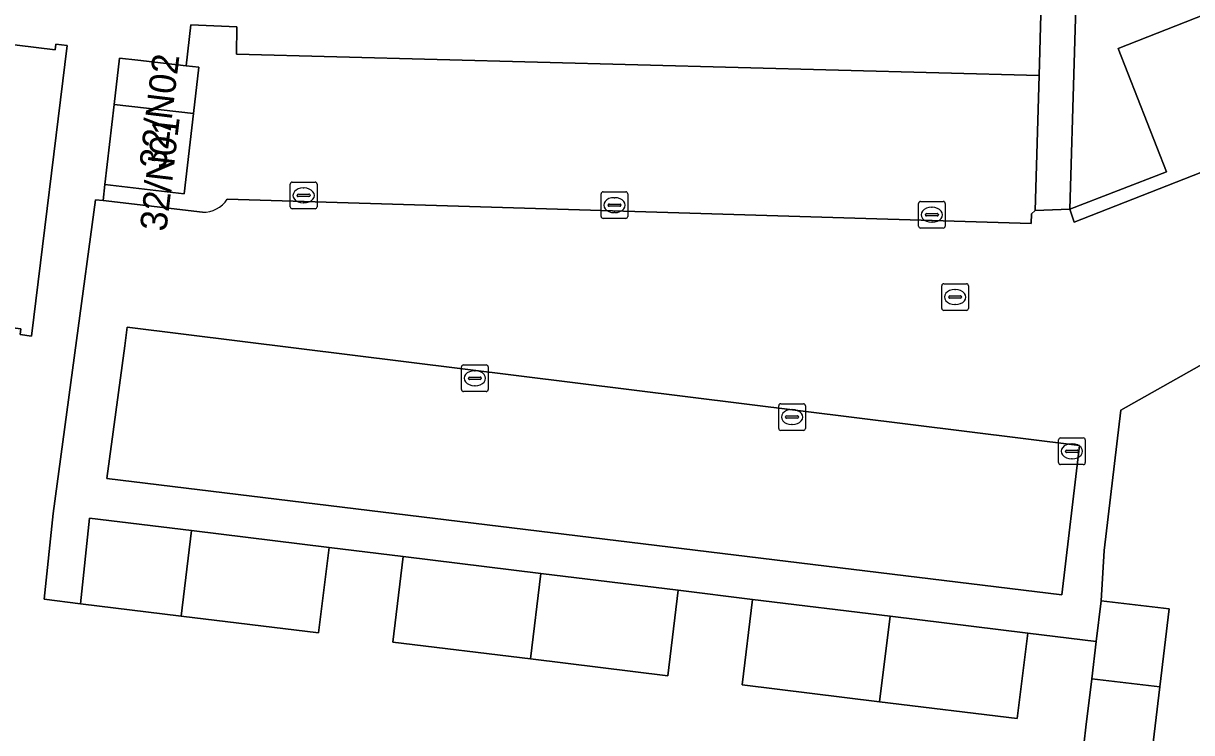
# Model space of a CAD drawing. Extents: x 161692 to 162379, y 380760 to 381678.
# Drawn here: x 162164.44 to 162208.26, y 381551.71 to 381578.3 of the extents above; entities that cross this region are included whole.
import ezdxf

# ---------------------------------------------------------------- set-up
doc = ezdxf.new("R2010")
doc.units = 0
for name, color, linetype in [('IMGEO_Erf', 7, 'Continuous'), ('IMGEO_Hek', 7, 'Continuous'), ('IMGEO_Kolk', 7, 'Continuous'), ('IMGEO_Muur', 7, 'Continuous'), ('IMGEO_Pand', 7, 'Continuous'), ('IMGEO_Pand_nummerreeks', 7, 'Continuous'), ('IMGEO_Parkeervlak_open', 7, 'Continuous'), ('IMGEO_Rioolput', 7, 'Continuous'), ('IMGEO_Voetpad_open', 7, 'Continuous')]:
    doc.layers.add(name, color=color, linetype=linetype)

msp = doc.modelspace()

# ---------------------------------------------------------------- linework, layer by layer
at = {"layer": 'IMGEO_Erf'}
for points in [[(162204.009, 381582.296), (162203.692, 381571.337), (162207.314, 381572.728), (162205.502, 381577.36), (162250.127, 381594.895)], [(162204.159, 381550.817), (162204.295, 381551.924), (162204.514, 381553.729), (162204.683, 381555.128), (162202.111, 381555.443), (162201.717, 381552.239), (162196.556, 381552.872), (162191.395, 381553.504), (162191.788, 381556.707), (162189.003, 381557.051), (162188.61, 381553.845), (162183.454, 381554.477), (162178.292, 381555.109), (162178.686, 381558.313), (162175.907, 381558.655), (162175.514, 381555.452), (162170.352, 381556.083), (162166.58, 381556.544), (162165.216, 381556.711), (162165.555, 381559.921), (162166.435, 381566.416), (162167.14, 381571.686), (162167.427, 381571.653), (162167.496, 381572.253), (162167.845, 381575.257), (162168.046, 381576.996), (162168.734, 381576.916), (162170.542, 381576.706), (162170.721, 381578.246), (162172.449, 381578.164), (162172.437, 381577.143), (162202.544, 381576.337), (162202.699, 381582.298)], [(162211.594, 381567.176), (162205.597, 381563.806), (162204.979, 381558.545), (162204.864, 381556.652), (162207.411, 381556.349), (162207.064, 381553.426), (162206.717, 381550.503)]]:
    msp.add_lwpolyline(points, dxfattribs=at)
msp.add_lwpolyline([(162164.315, 381566.631), (162164.342, 381566.849), (162155.993, 381567.895), (162155.258, 381567.987), (162155.236, 381567.778), (162154.81, 381567.822), (162155.883, 381576.502), (162156.31, 381576.449), (162156.283, 381576.232), (162157.013, 381576.142), (162160.253, 381575.741), (162160.524, 381577.934), (162165.635, 381577.303), (162165.662, 381577.521), (162166.079, 381577.469), (162164.741, 381566.578)], close=True, dxfattribs=at)
at = {"layer": 'IMGEO_Hek'}
msp.add_lwpolyline([(162204.864, 381556.652), (162204.979, 381558.545)], dxfattribs=at)
at = {"layer": 'IMGEO_Kolk'}
for p, q in [((162174.451, 381571.422), (162174.451, 381572.274)), ((162174.526, 381572.348), (162175.378, 381572.348)), ((162174.939, 381572.128), (162174.964, 381572.128)), ((162175.452, 381572.274), (162175.452, 381571.422)), ((162174.71, 381571.842), (162174.71, 381571.854)), ((162175.148, 381571.805), (162174.75, 381571.805)), ((162174.753, 381571.891), (162175.151, 381571.891)), ((162175.194, 381571.854), (162175.194, 381571.842)), ((162186.109, 381571.058), (162186.109, 381571.91)), ((162186.184, 381571.984), (162187.036, 381571.984)), ((162186.597, 381571.764), (162186.622, 381571.764)), ((162187.11, 381571.91), (162187.11, 381571.058)), ((162175.378, 381571.348), (162174.526, 381571.348)), ((162174.962, 381571.568), (162174.937, 381571.568)), ((162186.368, 381571.478), (162186.368, 381571.49)), ((162186.806, 381571.441), (162186.408, 381571.441)), ((162186.411, 381571.527), (162186.809, 381571.527)), ((162186.852, 381571.49), (162186.852, 381571.478)), ((162198.015, 381570.697), (162198.015, 381571.549)), ((162198.09, 381571.623), (162198.942, 381571.623)), ((162198.503, 381571.403), (162198.528, 381571.403)), ((162199.016, 381571.549), (162199.016, 381570.697)), ((162187.036, 381570.984), (162186.184, 381570.984)), ((162186.62, 381571.204), (162186.595, 381571.204)), ((162198.274, 381571.117), (162198.274, 381571.129)), ((162198.712, 381571.08), (162198.314, 381571.08)), ((162198.317, 381571.166), (162198.715, 381571.166)), ((162198.526, 381570.843), (162198.501, 381570.843)), ((162198.758, 381571.129), (162198.758, 381571.117)), ((162198.942, 381570.623), (162198.09, 381570.623)), ((162180.871, 381564.571), (162180.871, 381565.423)), ((162180.946, 381565.497), (162181.798, 381565.497)), ((162181.359, 381565.277), (162181.384, 381565.277)), ((162181.872, 381565.423), (162181.872, 381564.571)), ((162181.13, 381564.991), (162181.13, 381565.003)), ((162181.568, 381564.954), (162181.17, 381564.954)), ((162181.173, 381565.04), (162181.571, 381565.04)), ((162181.382, 381564.717), (162181.357, 381564.717)), ((162181.614, 381565.003), (162181.614, 381564.991)), ((162181.798, 381564.497), (162180.946, 381564.497)), ((162192.769, 381563.114), (162192.769, 381563.966)), ((162192.844, 381564.04), (162193.696, 381564.04)), ((162193.257, 381563.82), (162193.282, 381563.82)), ((162193.77, 381563.966), (162193.77, 381563.114)), ((162193.028, 381563.534), (162193.028, 381563.546)), ((162193.466, 381563.497), (162193.068, 381563.497)), ((162193.071, 381563.583), (162193.469, 381563.583)), ((162193.512, 381563.546), (162193.512, 381563.534)), ((162193.696, 381563.04), (162192.844, 381563.04)), ((162193.28, 381563.26), (162193.255, 381563.26)), ((162203.268, 381561.834), (162203.268, 381562.686)), ((162203.343, 381562.76), (162204.195, 381562.76)), ((162203.756, 381562.54), (162203.781, 381562.54)), ((162204.269, 381562.686), (162204.269, 381561.834)), ((162203.527, 381562.254), (162203.527, 381562.266)), ((162203.965, 381562.217), (162203.567, 381562.217)), ((162203.57, 381562.303), (162203.968, 381562.303)), ((162204.011, 381562.266), (162204.011, 381562.254)), ((162204.195, 381561.76), (162203.343, 381561.76)), ((162203.779, 381561.98), (162203.754, 381561.98))]:
    msp.add_line(p, q, dxfattribs=at)
for points in [[(162174.451, 381571.422), (162174.451, 381572.274)], [(162174.526, 381572.348), (162175.378, 381572.348)], [(162175.452, 381572.274), (162175.452, 381571.422)], [(162186.109, 381571.058), (162186.109, 381571.91)], [(162186.184, 381571.984), (162187.036, 381571.984)], [(162187.11, 381571.91), (162187.11, 381571.058)], [(162175.378, 381571.348), (162174.526, 381571.348)], [(162198.015, 381570.697), (162198.015, 381571.549)], [(162198.09, 381571.623), (162198.942, 381571.623)], [(162199.016, 381571.549), (162199.016, 381570.697)], [(162187.036, 381570.984), (162186.184, 381570.984)], [(162198.942, 381570.623), (162198.09, 381570.623)], [(162180.871, 381564.571), (162180.871, 381565.423)], [(162180.946, 381565.497), (162181.798, 381565.497)], [(162181.872, 381565.423), (162181.872, 381564.571)], [(162181.798, 381564.497), (162180.946, 381564.497)], [(162192.769, 381563.114), (162192.769, 381563.966)], [(162192.844, 381564.04), (162193.696, 381564.04)], [(162193.77, 381563.966), (162193.77, 381563.114)], [(162193.696, 381563.04), (162192.844, 381563.04)], [(162203.268, 381561.834), (162203.268, 381562.686)], [(162203.343, 381562.76), (162204.195, 381562.76)], [(162204.269, 381562.686), (162204.269, 381561.834)], [(162204.195, 381561.76), (162203.343, 381561.76)]]:
    msp.add_lwpolyline(points, dxfattribs=at)
for centre, radius, start, end in [((162174.528, 381572.272), 0.0765, 91.552, 178.448), ((162174.528, 381572.272), 0.0765, 91.552, 178.448), ((162175.376, 381572.272), 0.0765, 1.552, 88.448), ((162175.376, 381572.272), 0.0765, 1.552, 88.448), ((162174.75, 381571.851), 0.0403, 85.8775, 175.7526), ((162174.747, 381571.841), 0.0366, 178.938, 274.7102), ((162175.151, 381571.848), 0.043, 264.8664, 352.4533), ((162175.155, 381571.853), 0.0386, 1.7309, 96.639), ((162186.186, 381571.908), 0.0765, 91.552, 178.448), ((162186.186, 381571.908), 0.0765, 91.552, 178.448), ((162187.034, 381571.908), 0.0765, 1.552, 88.448), ((162187.034, 381571.908), 0.0765, 1.552, 88.448), ((162174.528, 381571.424), 0.0765, 181.552, 268.448), ((162174.528, 381571.424), 0.0765, 181.552, 268.448), ((162175.376, 381571.424), 0.0765, 271.552, 358.448), ((162175.376, 381571.424), 0.0765, 271.552, 358.448), ((162186.408, 381571.487), 0.0403, 85.8775, 175.7526), ((162186.405, 381571.477), 0.0366, 178.938, 274.7102), ((162186.809, 381571.484), 0.043, 264.8664, 352.4533), ((162186.813, 381571.489), 0.0386, 1.7309, 96.639), ((162198.092, 381571.547), 0.0765, 91.552, 178.448), ((162198.092, 381571.547), 0.0765, 91.552, 178.448), ((162198.94, 381571.547), 0.0765, 1.552, 88.448), ((162198.94, 381571.547), 0.0765, 1.552, 88.448), ((162186.186, 381571.06), 0.0765, 181.552, 268.448), ((162186.186, 381571.06), 0.0765, 181.552, 268.448), ((162187.034, 381571.06), 0.0765, 271.552, 358.448), ((162187.034, 381571.06), 0.0765, 271.552, 358.448), ((162198.314, 381571.126), 0.0403, 85.8775, 175.7526), ((162198.311, 381571.116), 0.0366, 178.938, 274.7102), ((162198.715, 381571.123), 0.043, 264.8664, 352.4533), ((162198.719, 381571.128), 0.0386, 1.7309, 96.639), ((162198.092, 381570.699), 0.0765, 181.552, 268.448), ((162198.092, 381570.699), 0.0765, 181.552, 268.448), ((162198.94, 381570.699), 0.0765, 271.552, 358.448), ((162198.94, 381570.699), 0.0765, 271.552, 358.448), ((162180.948, 381565.421), 0.0765, 91.552, 178.448), ((162180.948, 381565.421), 0.0765, 91.552, 178.448), ((162181.796, 381565.421), 0.0765, 1.552, 88.448), ((162181.796, 381565.421), 0.0765, 1.552, 88.448), ((162181.17, 381565), 0.0403, 85.8775, 175.7526), ((162181.167, 381564.99), 0.0366, 178.938, 274.7102), ((162181.571, 381564.997), 0.043, 264.8664, 352.4533), ((162181.575, 381565.002), 0.0386, 1.7309, 96.639), ((162180.948, 381564.573), 0.0765, 181.552, 268.448), ((162180.948, 381564.573), 0.0765, 181.552, 268.448), ((162181.796, 381564.573), 0.0765, 271.552, 358.448), ((162181.796, 381564.573), 0.0765, 271.552, 358.448), ((162192.846, 381563.964), 0.0765, 91.552, 178.448), ((162192.846, 381563.964), 0.0765, 91.552, 178.448), ((162193.694, 381563.964), 0.0765, 1.552, 88.448), ((162193.694, 381563.964), 0.0765, 1.552, 88.448), ((162193.068, 381563.543), 0.0403, 85.8775, 175.7526), ((162193.065, 381563.533), 0.0366, 178.938, 274.7102), ((162193.469, 381563.54), 0.043, 264.8664, 352.4533), ((162193.473, 381563.545), 0.0386, 1.7309, 96.639), ((162192.846, 381563.116), 0.0765, 181.552, 268.448), ((162192.846, 381563.116), 0.0765, 181.552, 268.448), ((162193.694, 381563.116), 0.0765, 271.552, 358.448), ((162193.694, 381563.116), 0.0765, 271.552, 358.448), ((162203.345, 381562.684), 0.0765, 91.552, 178.448), ((162203.345, 381562.684), 0.0765, 91.552, 178.448), ((162204.193, 381562.684), 0.0765, 1.552, 88.448), ((162204.193, 381562.684), 0.0765, 1.552, 88.448), ((162203.567, 381562.263), 0.0403, 85.8775, 175.7526), ((162203.564, 381562.253), 0.0366, 178.938, 274.7102), ((162203.968, 381562.26), 0.043, 264.8664, 352.4533), ((162203.972, 381562.265), 0.0386, 1.7309, 96.639), ((162203.345, 381561.836), 0.0765, 181.552, 268.448), ((162203.345, 381561.836), 0.0765, 181.552, 268.448), ((162204.193, 381561.836), 0.0765, 271.552, 358.448), ((162204.193, 381561.836), 0.0765, 271.552, 358.448)]:
    msp.add_arc(centre, radius, start, end, dxfattribs=at)
for centre, major_axis, ratio, start_param, end_param in [((162174.938, 381571.848), (-0.387, 0.002), 0.722429, 4.712389, 7.853982), ((162174.963, 381571.848), (-0.39, 0.002), 0.717154, 1.570796, 4.712389), ((162186.596, 381571.484), (-0.387, 0.002), 0.722429, 4.712389, 7.853982), ((162186.621, 381571.484), (-0.39, 0.002), 0.717154, 1.570796, 4.712389), ((162198.502, 381571.123), (-0.387, 0.002), 0.722429, 4.712389, 7.853982), ((162198.527, 381571.123), (-0.39, 0.002), 0.717154, 1.570796, 4.712389), ((162181.358, 381564.997), (-0.387, 0.002), 0.722429, 4.712389, 7.853982), ((162181.383, 381564.997), (-0.39, 0.002), 0.717154, 1.570796, 4.712389), ((162193.256, 381563.54), (-0.387, 0.002), 0.722429, 4.712389, 7.853982), ((162193.281, 381563.54), (-0.39, 0.002), 0.717154, 1.570796, 4.712389), ((162203.755, 381562.26), (-0.387, 0.002), 0.722429, 4.712389, 7.853982), ((162203.78, 381562.26), (-0.39, 0.002), 0.717154, 1.570796, 4.712389)]:
    msp.add_ellipse(centre, major_axis=major_axis, ratio=ratio, start_param=start_param, end_param=end_param, dxfattribs=at)
at = {"layer": 'IMGEO_Muur'}
for points in [[(162175.907, 381558.655), (162178.686, 381558.313)], [(162189.003, 381557.051), (162191.788, 381556.707)], [(162202.111, 381555.443), (162204.683, 381555.128)]]:
    msp.add_lwpolyline(points, dxfattribs=at)
at = {"layer": 'IMGEO_Pand'}
for points in [[(162157.013, 381576.142), (162156.283, 381576.232), (162156.31, 381576.449), (162155.883, 381576.502), (162154.81, 381567.822), (162155.236, 381567.778), (162155.258, 381567.987), (162155.993, 381567.895), (162164.342, 381566.849), (162164.315, 381566.631), (162164.741, 381566.578), (162166.079, 381577.469), (162165.662, 381577.521), (162165.635, 381577.303), (162160.524, 381577.934), (162160.253, 381575.741)], [(162167.845, 381575.257), (162170.817, 381574.914), (162171.019, 381576.651), (162170.542, 381576.706), (162168.734, 381576.916), (162168.046, 381576.996)], [(162170.817, 381574.914), (162167.845, 381575.257), (162167.496, 381572.253), (162170.469, 381571.908)], [(162170.745, 381559.286), (162166.919, 381559.754), (162166.58, 381556.544), (162170.352, 381556.083)], [(162170.352, 381556.083), (162175.514, 381555.452), (162175.907, 381558.655), (162170.745, 381559.286)], [(162183.454, 381554.477), (162183.847, 381557.68), (162178.686, 381558.313), (162178.292, 381555.109)], [(162183.454, 381554.477), (162188.61, 381553.845), (162189.003, 381557.051), (162183.847, 381557.68)], [(162196.556, 381552.872), (162196.949, 381556.075), (162191.788, 381556.707), (162191.395, 381553.504)], [(162204.514, 381553.729), (162207.064, 381553.426), (162207.411, 381556.349), (162204.864, 381556.652), (162204.683, 381555.128)], [(162196.556, 381552.872), (162201.717, 381552.239), (162202.111, 381555.443), (162196.949, 381556.075)], [(162207.064, 381553.426), (162204.514, 381553.729), (162204.295, 381551.924), (162204.159, 381550.817), (162204.065, 381550.053), (162205.662, 381547.214), (162205.813, 381546.946), (162205.922, 381546.753), (162207.971, 381547.906), (162208.128, 381547.994), (162206.717, 381550.503)]]:
    msp.add_lwpolyline(points, close=True, dxfattribs=at)
at = {"layer": 'IMGEO_Parkeervlak_open'}
for points in [[(162203.848, 381570.842), (162252.129, 381589.775), (162250.905, 381593.052), (162250.127, 381594.895), (162205.502, 381577.36), (162207.314, 381572.728), (162203.692, 381571.337)], [(162168.332, 381566.908), (162168.245, 381566.211), (162167.574, 381561.24), (162203.384, 381556.884), (162204.046, 381562.478)]]:
    msp.add_lwpolyline(points, close=True, dxfattribs=at)
msp.add_lwpolyline([(162172.084, 381571.705), (162202.237, 381570.79), (162202.255, 381571.157), (162202.384, 381571.284), (162202.544, 381576.337), (162172.437, 381577.143), (162172.449, 381578.164), (162170.721, 381578.246), (162170.542, 381576.706), (162171.019, 381576.651), (162170.817, 381574.914), (162170.469, 381571.908), (162167.496, 381572.253), (162167.427, 381571.653), (162171.157, 381571.222)], dxfattribs=at)
msp.add_arc((162171.2, 381572.271), 1.05, 267.667, 327.3753, dxfattribs=at)
at = {"layer": 'IMGEO_Rioolput'}
for p, q in [((162198.886, 381567.614), (162198.886, 381568.466)), ((162198.961, 381568.54), (162199.813, 381568.54)), ((162199.374, 381568.32), (162199.399, 381568.32)), ((162199.887, 381568.466), (162199.887, 381567.614)), ((162199.145, 381568.034), (162199.145, 381568.046)), ((162199.583, 381567.997), (162199.185, 381567.997)), ((162199.188, 381568.083), (162199.586, 381568.083)), ((162199.397, 381567.76), (162199.372, 381567.76)), ((162199.629, 381568.046), (162199.629, 381568.034)), ((162199.813, 381567.54), (162198.961, 381567.54))]:
    msp.add_line(p, q, dxfattribs=at)
for points in [[(162198.886, 381567.614), (162198.886, 381568.466)], [(162198.961, 381568.54), (162199.813, 381568.54)], [(162199.887, 381568.466), (162199.887, 381567.614)], [(162199.813, 381567.54), (162198.961, 381567.54)]]:
    msp.add_lwpolyline(points, dxfattribs=at)
for centre, radius, start, end in [((162198.963, 381568.464), 0.0765, 91.552, 178.448), ((162198.963, 381568.464), 0.0765, 91.552, 178.448), ((162199.811, 381568.464), 0.0765, 1.552, 88.448), ((162199.811, 381568.464), 0.0765, 1.552, 88.448), ((162199.185, 381568.043), 0.0403, 85.8775, 175.7526), ((162199.182, 381568.033), 0.0366, 178.938, 274.7102), ((162199.586, 381568.04), 0.043, 264.8664, 352.4533), ((162199.59, 381568.045), 0.0386, 1.7309, 96.639), ((162198.963, 381567.616), 0.0765, 181.552, 268.448), ((162198.963, 381567.616), 0.0765, 181.552, 268.448), ((162199.811, 381567.616), 0.0765, 271.552, 358.448), ((162199.811, 381567.616), 0.0765, 271.552, 358.448)]:
    msp.add_arc(centre, radius, start, end, dxfattribs=at)
for centre, major_axis, ratio, start_param, end_param in [((162199.373, 381568.04), (-0.387, 0.002), 0.722429, 4.712389, 7.853982), ((162199.398, 381568.04), (-0.39, 0.002), 0.717154, 1.570796, 4.712389)]:
    msp.add_ellipse(centre, major_axis=major_axis, ratio=ratio, start_param=start_param, end_param=end_param, dxfattribs=at)
at = {"layer": 'IMGEO_Voetpad_open'}
for points in [[(162248.84, 381583.141), (162250.838, 381577.951), (162251.641, 381575.967), (162252.523, 381576.465), (162252.977, 381580.731), (162252.402, 381580.816), (162252.682, 381583.385), (162253.273, 381583.316), (162254.121, 381589.999), (162255.829, 381603.619), (162252.541, 381604.032), (162251.743, 381597.251), (162251.531, 381595.45), (162252.241, 381593.585), (162250.905, 381593.052), (162252.129, 381589.775), (162203.848, 381570.842), (162203.692, 381571.337), (162202.384, 381571.284), (162202.255, 381571.157), (162202.237, 381570.79), (162172.084, 381571.705)], [(162171.157, 381571.222), (162167.427, 381571.653), (162167.14, 381571.686), (162166.435, 381566.416), (162165.555, 381559.921), (162165.216, 381556.711), (162166.58, 381556.544), (162166.919, 381559.754), (162170.745, 381559.286), (162175.907, 381558.655), (162178.686, 381558.313), (162183.847, 381557.68), (162189.003, 381557.051), (162191.788, 381556.707), (162196.949, 381556.075), (162202.111, 381555.443), (162204.683, 381555.128), (162204.864, 381556.652), (162204.979, 381558.545), (162205.597, 381563.806), (162211.594, 381567.176), (162212.897, 381567.943), (162212.492, 381568.967), (162248.84, 381583.141)]]:
    msp.add_lwpolyline(points, dxfattribs=at)
for points in [[(162202.384, 381571.284), (162203.692, 381571.337), (162204.009, 381582.296), (162202.699, 381582.298), (162202.544, 381576.337)], [(162204.046, 381562.478), (162203.384, 381556.884), (162167.574, 381561.24), (162168.245, 381566.211), (162168.332, 381566.908)]]:
    msp.add_lwpolyline(points, close=True, dxfattribs=at)
msp.add_arc((162171.2, 381572.271), 1.05, 267.667, 327.3753, dxfattribs=at)

# ---------------------------------------------------------------- texts
at = {"layer": 'IMGEO_Pand_nummerreeks'}
for s, rotation, p in [('32/N02', 83.0495, (162169.774, 381572.805)), ('32/N01', 83.1763, (162169.796, 381570.473))]:
    msp.add_text(s, height=1, rotation=rotation, dxfattribs=at).set_placement(p)

doc.saveas('drawing.dxf')
